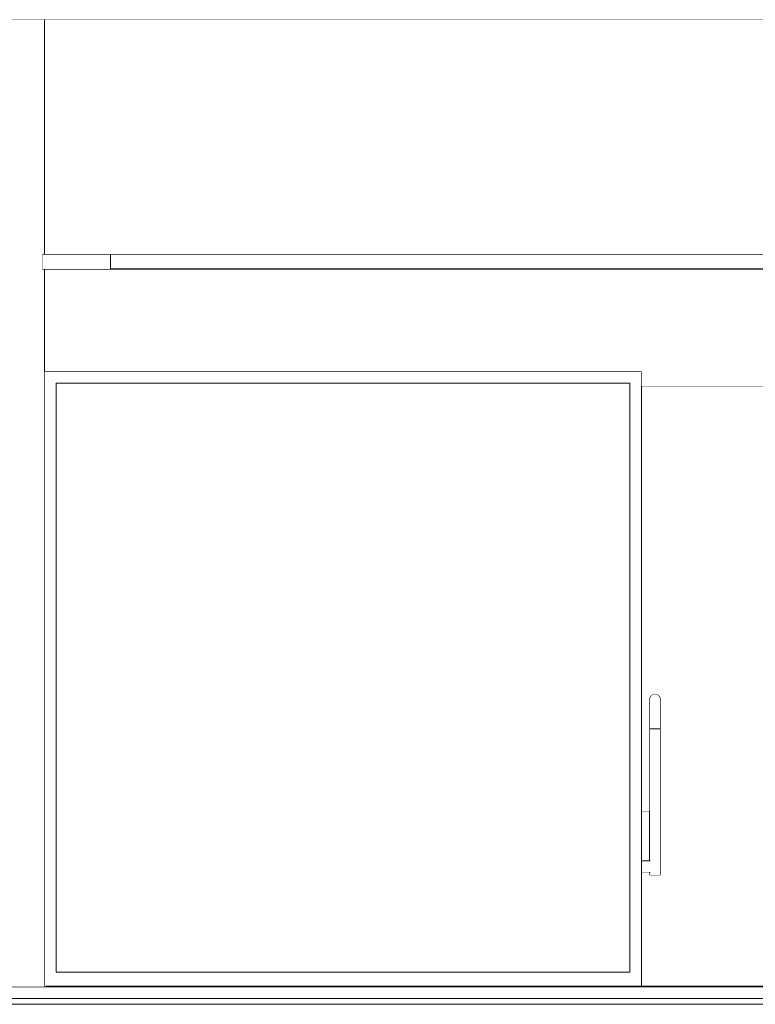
# Model space of a CAD drawing. Header units: millimetres. Extents: x -30280 to 309309, y -17460 to 4378.
# Tile 627 of 656: x 176086 to 178595, y -13520 to -10160. Entities that reach past the tile are written whole.
import ezdxf

# ---------------------------------------------------------------- set-up
doc = ezdxf.new("R2010")
doc.units = ezdxf.units.MM
doc.header["$MEASUREMENT"] = 0
doc.linetypes.add('Wipeout_Contour', pattern=[1000, 0, -1000])
for name, color, linetype in [('10_ESTR_Fotjats', 7, 'Continuous'), ('14_PAV_Paviment existent', 7, 'Continuous'), ('Nuevo_07_CR_Cel Ras pladur', 7, 'Continuous'), ('Nuevo_07_CR_Cel Ras_lames', 7, 'Continuous'), ('Nuevo_08_E_Envans secs', 7, 'Continuous'), ('Nuevo_09_EI_Equipament', 7, 'Continuous'), ('Nuevo_09_EI_Mobiliari general', 7, 'Continuous'), ('Nuevo_Puertas Archicad', 7, 'Continuous'), ('Nuevo_Ventanas Archicad', 7, 'Continuous')]:
    doc.layers.add(name, color=color, linetype=linetype)
for name, color, linetype, lineweight in [('10_ESTR_Fotjats_Pluma_Nº__1', 7, 'Continuous', 5), ('14_PAV_Paviment existent_Pluma_Nº__29', 7, 'Continuous', 20), ('Nuevo_07_CR_Cel Ras pladur_Pluma_Nº__1', 7, 'Continuous', 5), ('Nuevo_07_CR_Cel Ras_lames_Pluma_Nº__1', 7, 'Continuous', 5), ('Nuevo_08_E_Envans secs_Pluma_Nº__47', 7, 'Continuous', 20), ('Nuevo_09_EI_Equipament_Pluma_Nº__1', 7, 'Continuous', 5), ('Nuevo_09_EI_Mobiliari general_Pluma_Nº__1', 7, 'Continuous', 5), ('Nuevo_Puertas Archicad_Pluma_Nº__1', 7, 'Continuous', 5), ('Nuevo_Puertas Archicad_Pluma_Nº__47', 7, 'Continuous', 20), ('Nuevo_Ventanas Archicad_Pluma_Nº__1', 7, 'Continuous', 5)]:
    doc.layers.add(name, color=color, linetype=linetype, lineweight=lineweight)
doc.layers.add('Nuevo_09_EI_Mobiliari general_Pluma_Nº__82', color=7, linetype='Continuous', lineweight=5, true_color=0xaaaaaa)

# ---------------------------------------------------------------- blocks, each defined once
blk = doc.blocks.new('Elem Sección_11_5', base_point=(181934.4, -13460))
at = {"layer": '10_ESTR_Fotjats_Pluma_Nº__1', "color": 7, "linetype": 'Continuous', "lineweight": 5}
for p, q in [((176175.5, -13460), (173577.4, -13460)), ((211190.4, -13500), (173577.4, -13500)), ((211190.4, -13520), (173577.4, -13520))]:
    blk.add_line(p, q, dxfattribs=at)
blk = doc.blocks.new('Elem Sección_52_5', base_point=(181934.4, -13460))
at = {"layer": '10_ESTR_Fotjats_Pluma_Nº__1', "color": 7, "linetype": 'Continuous', "lineweight": 5}
blk.add_line((200695.5, -10160), (173577.4, -10160), dxfattribs=at)
blk = doc.blocks.new('Elem Sección_83_5', base_point=(181934.4, -13460))
at = {"layer": 'Nuevo_Puertas Archicad_Pluma_Nº__1', "color": 7, "linetype": 'Continuous', "lineweight": 5}
for p, q in [((177802.9, -12010), (177802.9, -11410)), ((177802.9, -13366.6), (177802.9, -13300))]:
    blk.add_line(p, q, dxfattribs=at)
blk = doc.blocks.new('Elem Sección_84_5', base_point=(181934.4, -13460))
at = {"layer": 'Nuevo_09_EI_Equipament_Pluma_Nº__1', "color": 7, "linetype": 'Continuous', "lineweight": 5}
for p, q in [((177970.2, -12473.8), (177977.4, -12463.8)), ((177977.4, -12463.8), (177989.2, -12460)), ((177989.2, -12460), (178001, -12463.8)), ((178001, -12463.8), (178008.2, -12473.8)), ((177970.2, -12473.8), (177970.2, -12504.9)), ((178008.2, -12473.8), (178008.2, -12504.9)), ((177970.2, -12504.9), (177970.2, -12580)), ((178008.2, -12504.9), (178008.2, -12580)), ((177970.2, -12580), (177977.4, -12580)), ((177970.2, -12580), (177970.2, -12860)), ((177977.4, -12580), (177989.2, -12580)), ((177989.2, -12580), (178001, -12580)), ((178001, -12580), (178008.2, -12580)), ((178008.2, -12580), (178008.2, -12860)), ((177970.2, -13070), (177970.2, -13080)), ((178008.2, -13070), (178008.2, -13080)), ((177970.2, -13080), (177977.4, -13080)), ((177977.4, -13080), (177989.2, -13080)), ((177989.2, -13080), (178001, -13080)), ((178001, -13080), (178008.2, -13080)), ((176349.2, -13310), (176349.2, -13300)), ((176360.2, -13360.3), (176360.2, -13300)), ((177549.2, -13310), (177549.2, -13300)), ((177560.2, -13360.3), (177560.2, -13300)), ((176360.2, -13310), (176349.2, -13310)), ((176398.2, -13382.8), (176398.2, -13310)), ((177560.2, -13310), (177549.2, -13310)), ((177598.2, -13382.8), (177598.2, -13310)), ((176311.6, -13394.5), (176329.8, -13369.5)), ((176329.8, -13369.5), (176359.2, -13360)), ((176359.2, -13360), (176366.6, -13362.4)), ((177511.6, -13394.5), (177529.8, -13369.5)), ((177529.8, -13369.5), (177559.2, -13360)), ((177559.2, -13360), (177566.6, -13362.4)), ((176311.6, -13410), (176311.6, -13394.5)), ((176391.8, -13374), (176406.8, -13394.5)), ((176406.8, -13394.5), (176406.8, -13410)), ((177511.6, -13410), (177511.6, -13394.5)), ((177591.8, -13374), (177606.8, -13394.5)), ((177606.8, -13394.5), (177606.8, -13410))]:
    blk.add_line(p, q, dxfattribs=at)
blk = doc.blocks.new('Elem Sección_91_5', base_point=(181934.4, -13460))
at = {"layer": 'Nuevo_09_EI_Mobiliari general_Pluma_Nº__82', "color": 253, "linetype": 'Continuous', "lineweight": 5, "true_color": 0xaaaaaa}
for p, q in [((178077, -13136.7), (177971.5, -13099.3)), ((178077, -13179.1), (177971.5, -13141.8)), ((177214.8, -13360.3), (177214.8, -13310)), ((177215.8, -13360), (177208.4, -13362.4)), ((177245.2, -13369.5), (177215.8, -13360)), ((177263.4, -13394.5), (177245.2, -13369.5)), ((177183.2, -13374), (177177, -13382.5)), ((177263.4, -13410), (177263.4, -13394.5))]:
    blk.add_line(p, q, dxfattribs=at)
blk = doc.blocks.new('Elem Sección_98_5', base_point=(181934.4, -13460))
at = {"layer": 'Nuevo_09_EI_Mobiliari general_Pluma_Nº__1', "color": 7, "linetype": 'Continuous', "lineweight": 5}
for p, q in [((176214.2, -12273.8), (176221.5, -12263.8)), ((176221.5, -12263.8), (176233.3, -12260)), ((176233.3, -12260), (176245, -12263.8)), ((176245, -12263.8), (176252.3, -12273.8)), ((176214.2, -12273.8), (176214.2, -12304.9)), ((176252.3, -12273.8), (176252.3, -12304.9)), ((176214.2, -12304.9), (176214.2, -12380)), ((176252.3, -12304.9), (176252.3, -12380)), ((176214.2, -12380), (176221.5, -12380)), ((176214.2, -12380), (176214.2, -13080)), ((176221.5, -12380), (176233.3, -12380)), ((176233.3, -12380), (176245, -12380)), ((176245, -12380), (176252.3, -12380)), ((176252.3, -12380), (176252.3, -13030)), ((176467.9, -12666.4), (176433.8, -12672)), ((176504.9, -12664.4), (176467.9, -12666.4)), ((176543.7, -12666), (176504.9, -12664.4)), ((176583.1, -12671.2), (176543.7, -12666)), ((176378.2, -12693.1), (176358.5, -12708)), ((176403.6, -12681), (176378.2, -12693.1)), ((176433.8, -12672), (176403.6, -12681)), ((176621.9, -12679.8), (176583.1, -12671.2)), ((176658.9, -12691.6), (176621.9, -12679.8)), ((176693, -12706.1), (176658.9, -12691.6)), ((176345, -12725.1), (176338.1, -12744.1)), ((176344.1, -12730), (176338.1, -12744.1)), ((176358.5, -12708), (176345, -12725.1)), ((176723.2, -12723.1), (176693, -12706.1)), ((176748.5, -12741.8), (176723.2, -12723.1)), ((176343.3, -12734.9), (176338.1, -12744.1)), ((176342.4, -12739.8), (176338.1, -12744.1)), ((176338.1, -12764.2), (176338.1, -12744.1)), ((176339, -12759.3), (176338.1, -12744.1)), ((176339.8, -12754.5), (176338.1, -12744.1)), ((176340.7, -12749.6), (176338.1, -12744.1)), ((176341.5, -12744.7), (176338.1, -12744.1)), ((176344.9, -12785), (176338.1, -12764.2)), ((176351.7, -12746.5), (176341.5, -12744.7)), ((176368.3, -12749.4), (176351.7, -12746.5)), ((176390.8, -12753.4), (176368.3, -12749.4)), ((176418.5, -12758.3), (176390.8, -12753.4)), ((176450.7, -12763.9), (176418.5, -12758.3)), ((176486.3, -12770.2), (176450.7, -12763.9)), ((176768.1, -12761.9), (176748.5, -12741.8)), ((176781.6, -12782.6), (176768.1, -12761.9)), ((176358.4, -12805.7), (176344.9, -12785)), ((176524.2, -12776.9), (176486.3, -12770.2)), ((176563.3, -12783.8), (176524.2, -12776.9)), ((176602.3, -12790.7), (176563.3, -12783.8)), ((176640.3, -12797.4), (176602.3, -12790.7)), ((176675.8, -12803.6), (176640.3, -12797.4)), ((176788.4, -12803.3), (176781.6, -12782.6)), ((176378, -12825.7), (176358.4, -12805.7)), ((176403.3, -12844.5), (176378, -12825.7)), ((176708, -12809.3), (176675.8, -12803.6)), ((176735.7, -12814.2), (176708, -12809.3)), ((176758.2, -12818.2), (176735.7, -12814.2)), ((176774.8, -12821.1), (176758.2, -12818.2)), ((176785, -12822.9), (176774.8, -12821.1)), ((176788.4, -12823.5), (176781.5, -12842.4)), ((176788.4, -12823.5), (176782.4, -12837.5)), ((176788.4, -12823.5), (176783.2, -12832.6)), ((176788.4, -12823.5), (176784.1, -12827.8)), ((176788.4, -12823.5), (176785, -12822.9)), ((176788.4, -12823.5), (176785.8, -12818)), ((176788.4, -12823.5), (176786.7, -12813.1)), ((176788.4, -12823.5), (176787.5, -12808.2)), ((176788.4, -12823.5), (176788.4, -12803.3)), ((178167.6, -12860), (176252.3, -12860)), ((176430.9, -12860), (176403.3, -12844.5)), ((176768, -12859.6), (176767.5, -12860)), ((176781.5, -12842.4), (176768, -12859.6)), ((178167.6, -13030), (176249.5, -13030)), ((178167.6, -13070), (176249.5, -13070)), ((176252.3, -13070), (176252.3, -13080)), ((176662.3, -13242.6), (177150.7, -13070)), ((177813.3, -13291.8), (177185.9, -13070)), ((177813.3, -13249.4), (177305.9, -13070)), ((176214.2, -13080), (176221.5, -13080)), ((176221.5, -13080), (176233.3, -13080)), ((176233.3, -13080), (176245, -13080)), ((176245, -13080), (176252.3, -13080)), ((176662.3, -13285.1), (177228.3, -13085)), ((176613.3, -13310), (176613.3, -13230)), ((176613.3, -13230), (176624.2, -13230)), ((176631.5, -13210), (176624.2, -13210)), ((176624.2, -13360.3), (176624.2, -13210)), ((176643.3, -13210), (176631.5, -13210)), ((176655, -13210), (176643.3, -13210)), ((176662.3, -13210), (176655, -13210)), ((176662.3, -13382.8), (176662.3, -13210)), ((177813.3, -13310), (177813.3, -13230)), ((177813.3, -13230), (177824.2, -13230)), ((177831.5, -13210), (177824.2, -13210)), ((177824.2, -13360.3), (177824.2, -13210)), ((177843.3, -13210), (177831.5, -13210)), ((177855, -13210), (177843.3, -13210)), ((177862.3, -13210), (177855, -13210)), ((177862.3, -13382.8), (177862.3, -13210)), ((176624.2, -13310), (176613.3, -13310)), ((177824.2, -13310), (177813.3, -13310)), ((176575.7, -13394.5), (176593.9, -13369.5)), ((176593.9, -13369.5), (176623.3, -13360)), ((176623.3, -13360), (176630.6, -13362.4)), ((177775.7, -13394.5), (177793.9, -13369.5)), ((177793.9, -13369.5), (177823.3, -13360)), ((177823.3, -13360), (177830.6, -13362.4)), ((176575.7, -13410), (176575.7, -13394.5)), ((176655.9, -13374), (176670.8, -13394.5)), ((176670.8, -13394.5), (176670.8, -13410)), ((177775.7, -13410), (177775.7, -13394.5)), ((177855.9, -13374), (177870.8, -13394.5)), ((177870.8, -13394.5), (177870.8, -13410))]:
    blk.add_line(p, q, dxfattribs=at)
at = {"color": 254, "linetype": 'Wipeout_Contour', "lineweight": 0, "ltscale": 714698.429356}
blk.add_wipeout([(178234.2, -12504.9), (178241.5, -12497.8), (178241.5, -12463.8), (178234.2, -12473.8)], dxfattribs=at).dxf.layer = 'Nuevo_09_EI_Mobiliari general'
at = {"color": 254, "linetype": 'Wipeout_Contour', "lineweight": 0, "ltscale": 714797.728558}
blk.add_wipeout([(178207.6, -13030), (178207.6, -13070), (178237, -13070), (178237, -13030)], dxfattribs=at).dxf.layer = 'Nuevo_09_EI_Mobiliari general'
at = {"color": 254, "linetype": 'Wipeout_Contour', "lineweight": 0, "ltscale": 714714.016649}
blk.add_wipeout([(178234.2, -12580), (178241.5, -12580), (178241.5, -12497.8), (178234.2, -12504.9)], dxfattribs=at).dxf.layer = 'Nuevo_09_EI_Mobiliari general'
at = {"color": 254, "linetype": 'Wipeout_Contour', "lineweight": 0, "ltscale": 714734.727899}
blk.add_wipeout([(178241.5, -12497.8), (178253.3, -12495.1), (178253.3, -12460), (178241.5, -12463.8)], dxfattribs=at).dxf.layer = 'Nuevo_09_EI_Mobiliari general'
at = {"color": 254, "linetype": 'Wipeout_Contour', "lineweight": 0, "ltscale": 714751.277691}
blk.add_wipeout([(178241.5, -12580), (178253.3, -12580), (178253.3, -12495.1), (178241.5, -12497.8)], dxfattribs=at).dxf.layer = 'Nuevo_09_EI_Mobiliari general'
at = {"layer": 'Nuevo_09_EI_Mobiliari general_Pluma_Nº__1', "color": 7, "linetype": 'Continuous', "lineweight": 5}
blk.add_line((178234.2, -12473.8), (178234.2, -12504.9), dxfattribs=at)
at = {"color": 254, "linetype": 'Wipeout_Contour', "lineweight": 0, "ltscale": 714781.635878}
blk.add_wipeout([(178253.3, -12495.1), (178265, -12497.8), (178265, -12463.8), (178253.3, -12460)], dxfattribs=at).dxf.layer = 'Nuevo_09_EI_Mobiliari general'
at = {"layer": 'Nuevo_09_EI_Mobiliari general_Pluma_Nº__1', "color": 7, "linetype": 'Continuous', "lineweight": 5}
blk.add_line((178234.2, -12473.8), (178241.5, -12463.8), dxfattribs=at)
at = {"color": 254, "linetype": 'Wipeout_Contour', "lineweight": 0, "ltscale": 714798.184601}
blk.add_wipeout([(178253.3, -12580), (178265, -12580), (178265, -12497.8), (178253.3, -12495.1)], dxfattribs=at).dxf.layer = 'Nuevo_09_EI_Mobiliari general'
at = {"color": 254, "linetype": 'Wipeout_Contour', "lineweight": 0, "ltscale": 714821.235786}
blk.add_wipeout([(178265, -12497.8), (178272.3, -12504.9), (178272.3, -12473.8), (178265, -12463.8)], dxfattribs=at).dxf.layer = 'Nuevo_09_EI_Mobiliari general'
at = {"color": 254, "linetype": 'Wipeout_Contour', "lineweight": 0, "ltscale": 1429649.118463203}
blk.add_wipeout([(178234.2, -13080), (178241.5, -13080), (178241.5, -12580), (178234.2, -12580), (178234.2, -13030), (178237, -13030), (178237, -13070), (178234.2, -13070)], dxfattribs=at).dxf.layer = 'Nuevo_09_EI_Mobiliari general'
at = {"layer": 'Nuevo_09_EI_Mobiliari general_Pluma_Nº__1', "color": 7, "linetype": 'Continuous', "lineweight": 5}
for p, q in [((178241.5, -12463.8), (178253.3, -12460)), ((178253.3, -12460), (178265, -12463.8)), ((178265, -12463.8), (178272.3, -12473.8))]:
    blk.add_line(p, q, dxfattribs=at)
at = {"color": 254, "linetype": 'Wipeout_Contour', "lineweight": 0, "ltscale": 714836.82043}
blk.add_wipeout([(178265, -12580), (178272.3, -12580), (178272.3, -12504.9), (178265, -12497.8)], dxfattribs=at).dxf.layer = 'Nuevo_09_EI_Mobiliari general'
at = {"layer": 'Nuevo_09_EI_Mobiliari general_Pluma_Nº__1', "color": 7, "linetype": 'Continuous', "lineweight": 5}
blk.add_line((178272.3, -12473.8), (178272.3, -12504.9), dxfattribs=at)
at = {"color": 254, "linetype": 'Wipeout_Contour', "lineweight": 0, "ltscale": 714834.786727}
blk.add_wipeout([(178241.5, -12580), (178241.5, -13080), (178253.3, -13080), (178253.3, -12580)], dxfattribs=at).dxf.layer = 'Nuevo_09_EI_Mobiliari general'
at = {"layer": 'Nuevo_09_EI_Mobiliari general_Pluma_Nº__1', "color": 7, "linetype": 'Continuous', "lineweight": 5}
for p, q in [((178234.2, -12504.9), (178234.2, -12580)), ((178234.2, -13070), (178234.2, -13080))]:
    blk.add_line(p, q, dxfattribs=at)
at = {"color": 254, "linetype": 'Wipeout_Contour', "lineweight": 0, "ltscale": 714881.688171}
blk.add_wipeout([(178253.3, -12580), (178253.3, -13080), (178265, -13080), (178265, -12580)], dxfattribs=at).dxf.layer = 'Nuevo_09_EI_Mobiliari general'
at = {"color": 254, "linetype": 'Wipeout_Contour', "lineweight": 0, "ltscale": 714742.855729}
blk.add_wipeout([(178207.6, -12860), (178207.6, -12900), (178234.2, -12900), (178234.2, -12860)], dxfattribs=at).dxf.layer = 'Nuevo_09_EI_Mobiliari general'
at = {"layer": 'Nuevo_09_EI_Mobiliari general_Pluma_Nº__1', "color": 7, "linetype": 'Continuous', "lineweight": 5}
for p, q in [((178234.2, -12580), (178241.5, -12580)), ((178234.2, -12860), (178207.6, -12860)), ((178237, -13070), (178207.6, -13070)), ((178234.2, -13080), (178241.5, -13080))]:
    blk.add_line(p, q, dxfattribs=at)
at = {"color": 254, "linetype": 'Wipeout_Contour', "lineweight": 0, "ltscale": 714919.632244}
blk.add_wipeout([(178265, -12580), (178265, -13080), (178272.3, -13080), (178272.3, -12580)], dxfattribs=at).dxf.layer = 'Nuevo_09_EI_Mobiliari general'
at = {"color": 254, "linetype": 'Wipeout_Contour', "lineweight": 0, "ltscale": 714767.486587}
blk.add_wipeout([(178207.6, -12900), (178207.6, -13030), (178234.2, -13030), (178234.2, -12900)], dxfattribs=at).dxf.layer = 'Nuevo_09_EI_Mobiliari general'
at = {"layer": 'Nuevo_09_EI_Mobiliari general_Pluma_Nº__1', "color": 7, "linetype": 'Continuous', "lineweight": 5}
for p, q in [((178272.3, -12504.9), (178272.3, -12580)), ((178234.2, -12580), (178234.2, -13030)), ((178241.5, -12580), (178253.3, -12580)), ((178253.3, -12580), (178265, -12580)), ((178265, -12580), (178272.3, -12580)), ((178272.3, -12580), (178272.3, -13080)), ((178237, -13030), (178207.6, -13030)), ((178241.5, -13080), (178253.3, -13080)), ((178253.3, -13080), (178265, -13080)), ((178265, -13080), (178272.3, -13080))]:
    blk.add_line(p, q, dxfattribs=at)
blk = doc.blocks.new('Elem Sección_99_5', base_point=(181934.4, -13460))
at = {"layer": 'Nuevo_09_EI_Equipament_Pluma_Nº__1', "color": 7, "linetype": 'Continuous', "lineweight": 5}
for p, q in [((176869.4, -13310), (176869.4, -13300)), ((176909.3, -13310), (176909.3, -13300)), ((177208.6, -13310), (177208.6, -13300)), ((176874.2, -13310), (176869.4, -13310)), ((176887.9, -13310), (176874.2, -13310)), ((176902.5, -13310), (176887.9, -13310)), ((176909.3, -13310), (176902.5, -13310)), ((177201.7, -13310), (177200.2, -13310)), ((177208.6, -13310), (177201.7, -13310))]:
    blk.add_line(p, q, dxfattribs=at)
blk = doc.blocks.new('Elem Sección_100_5', base_point=(181934.4, -13460))
at = {"layer": 'Nuevo_09_EI_Equipament_Pluma_Nº__1', "color": 7, "linetype": 'Continuous', "lineweight": 5}
for p, q in [((176477.7, -13310), (176477.7, -13300)), ((176517, -13310), (176517, -13300)), ((176812.4, -13310), (176812.4, -13300)), ((176485.9, -13310), (176477.7, -13310)), ((176500.9, -13310), (176485.9, -13310)), ((176513.8, -13310), (176500.9, -13310)), ((176517, -13310), (176513.8, -13310)), ((176809.1, -13310), (176807.9, -13310)), ((176812.4, -13310), (176809.1, -13310))]:
    blk.add_line(p, q, dxfattribs=at)
blk = doc.blocks.new('Elem Sección_101_5', base_point=(181934.4, -13460))
at = {"layer": 'Nuevo_09_EI_Equipament_Pluma_Nº__1', "color": 7, "linetype": 'Continuous', "lineweight": 5}
for p, q in [((176210.5, -12010), (176338.7, -12010)), ((176338.7, -12030), (176210.5, -12030)), ((176210.5, -13280), (176338.7, -13280)), ((176338.7, -13300), (176210.5, -13300)), ((176415.2, -13310), (176415.2, -13300)), ((176415.2, -13310), (176409.5, -13310))]:
    blk.add_line(p, q, dxfattribs=at)
blk = doc.blocks.new('Elem Sección_114_5', base_point=(181934.4, -13460))
at = {"layer": 'Nuevo_09_EI_Mobiliari general_Pluma_Nº__1', "color": 7, "linetype": 'Continuous', "lineweight": 5}
for p, q in [((177977.4, -12063.8), (177989.2, -12060)), ((177989.2, -12060), (178001, -12063.8)), ((177970.2, -12073.8), (177977.4, -12063.8)), ((177970.2, -12073.8), (177970.2, -12104.9)), ((178001, -12063.8), (178008.2, -12073.8)), ((178008.2, -12073.8), (178008.2, -12104.9)), ((177970.2, -12104.9), (177970.2, -12180)), ((178008.2, -12104.9), (178008.2, -12180)), ((177970.2, -12180), (177977.4, -12180)), ((177970.2, -12180), (177970.2, -12473.8)), ((177977.4, -12180), (177989.2, -12180)), ((177989.2, -12180), (178001, -12180)), ((178001, -12180), (178008.2, -12180)), ((178008.2, -12180), (178008.2, -12473.8)), ((177970.2, -12460), (177930.6, -12460)), ((177970.2, -12630), (177930.6, -12630)), ((177970.2, -12670), (177930.6, -12670))]:
    blk.add_line(p, q, dxfattribs=at)
blk = doc.blocks.new('Elem Sección_115_5', base_point=(181934.4, -13460))
at = {"layer": 'Nuevo_09_EI_Equipament_Pluma_Nº__1', "color": 7, "linetype": 'Continuous', "lineweight": 5}
for p, q in [((177269.6, -13310), (177269.6, -13300)), ((177309.5, -13310), (177309.5, -13300)), ((177609.3, -13310), (177609.3, -13300)), ((177276, -13310), (177269.6, -13310)), ((177290.4, -13310), (177276, -13310)), ((177304.3, -13310), (177290.4, -13310)), ((177309.5, -13310), (177304.3, -13310)), ((177604, -13310), (177600.4, -13310)), ((177609.3, -13310), (177604, -13310))]:
    blk.add_line(p, q, dxfattribs=at)
blk = doc.blocks.new('Elem Sección_116_5', base_point=(181934.4, -13460))
at = {"layer": 'Nuevo_09_EI_Mobiliari general_Pluma_Nº__1', "color": 7, "linetype": 'Continuous', "lineweight": 5}
for p, q in [((177132.1, -12010), (177528.7, -12010)), ((177528.7, -12010), (177528.7, -12860)), ((177530.1, -12010), (177528.7, -12010)), ((177508.8, -12030), (177149.6, -12030)), ((177149.6, -12030), (177149.6, -12860)), ((177508.8, -12860), (177508.8, -12030)), ((177149.6, -13070), (177149.6, -13070.3)), ((177508.8, -13141.7), (177508.8, -13070)), ((177528.7, -13070), (177528.7, -13148.8)), ((177149.6, -13112.8), (177149.6, -13280)), ((177508.8, -13280), (177508.8, -13184.1)), ((177528.7, -13191.2), (177528.7, -13300)), ((177163.7, -13300), (177132.1, -13300)), ((177149.6, -13280), (177508.8, -13280)), ((177160.3, -13310), (177160.3, -13300)), ((177165.1, -13300), (177163.7, -13300)), ((177178.9, -13300), (177165.1, -13300)), ((177193.4, -13300), (177178.9, -13300)), ((177195.4, -13300), (177193.4, -13300)), ((177463, -13300), (177195.4, -13300)), ((177200.2, -13310), (177200.2, -13300)), ((177459.6, -13310), (177459.6, -13300)), ((177464.4, -13300), (177463, -13300)), ((177478.1, -13300), (177464.4, -13300)), ((177492.7, -13300), (177478.1, -13300)), ((177494.6, -13300), (177492.7, -13300)), ((177528.7, -13300), (177494.6, -13300)), ((177499.5, -13310), (177499.5, -13300)), ((177530.1, -13300), (177528.7, -13300)), ((177165.1, -13310), (177160.3, -13310)), ((177178.9, -13310), (177165.1, -13310)), ((177193.4, -13310), (177178.9, -13310)), ((177200.2, -13310), (177193.4, -13310)), ((177464.4, -13310), (177459.6, -13310)), ((177478.1, -13310), (177464.4, -13310)), ((177492.7, -13310), (177478.1, -13310)), ((177499.5, -13310), (177492.7, -13310))]:
    blk.add_line(p, q, dxfattribs=at)
blk = doc.blocks.new('Elem Sección_117_5', base_point=(181934.4, -13460))
at = {"layer": 'Nuevo_09_EI_Mobiliari general_Pluma_Nº__1', "color": 7, "linetype": 'Continuous', "lineweight": 5}
for p, q in [((176737.3, -12010), (176740.8, -12010)), ((176740.8, -12736.1), (176740.8, -12010)), ((176740.8, -12010), (177132.1, -12010)), ((177114.9, -12030), (176760.5, -12030)), ((176760.5, -12030), (176760.5, -12754.1)), ((177114.9, -12860), (177114.9, -12030)), ((176740.8, -13214.9), (176740.8, -13070)), ((176760.5, -13070), (176760.5, -13207.9)), ((177114.9, -13082.6), (177114.9, -13070)), ((177114.9, -13280), (177114.9, -13125.1)), ((176740.8, -13300), (176740.8, -13257.3)), ((176760.5, -13250.4), (176760.5, -13280)), ((176737.3, -13300), (176740.8, -13300)), ((176774.4, -13300), (176740.8, -13300)), ((176760.5, -13280), (177114.9, -13280)), ((176768.6, -13310), (176768.6, -13300)), ((176776.8, -13300), (176774.4, -13300)), ((176791.8, -13300), (176776.8, -13300)), ((176804.7, -13300), (176791.8, -13300)), ((176805.6, -13300), (176804.7, -13300)), ((177069.7, -13300), (176805.6, -13300)), ((176807.9, -13310), (176807.9, -13300)), ((177063.9, -13310), (177063.9, -13300)), ((177072.1, -13300), (177069.7, -13300)), ((177087.1, -13300), (177072.1, -13300)), ((177100, -13300), (177087.1, -13300)), ((177100.9, -13300), (177100, -13300)), ((177132.1, -13300), (177100.9, -13300)), ((177103.3, -13310), (177103.3, -13300)), ((176776.8, -13310), (176768.6, -13310)), ((176791.8, -13310), (176776.8, -13310)), ((176804.7, -13310), (176791.8, -13310)), ((176807.9, -13310), (176804.7, -13310)), ((177072.1, -13310), (177063.9, -13310)), ((177087.1, -13310), (177072.1, -13310)), ((177100, -13310), (177087.1, -13310)), ((177103.3, -13310), (177100, -13310))]:
    blk.add_line(p, q, dxfattribs=at)
blk = doc.blocks.new('Elem Sección_118_5', base_point=(181934.4, -13460))
at = {"layer": 'Nuevo_09_EI_Mobiliari general_Pluma_Nº__1', "color": 7, "linetype": 'Continuous', "lineweight": 5}
for p, q in [((176338.7, -12742.4), (176338.7, -12010)), ((176338.7, -12010), (176734.3, -12010)), ((176734.3, -12010), (176734.3, -12731.3)), ((176737.3, -12010), (176734.3, -12010)), ((176737.3, -12010), (176737.3, -12733.5)), ((176714.5, -12030), (176358.5, -12030)), ((176358.5, -12030), (176358.5, -12708)), ((176714.5, -12718.2), (176714.5, -12030)), ((176338.7, -12860), (176338.7, -12766.2)), ((176358.5, -12805.8), (176358.5, -12860)), ((176338.7, -13300), (176338.7, -13070)), ((176358.5, -13070), (176358.5, -13280)), ((176714.5, -13224.2), (176714.5, -13070)), ((176734.3, -13070), (176734.3, -13217.2)), ((176737.3, -13070), (176737.3, -13216.1)), ((176714.5, -13280), (176714.5, -13266.6)), ((176734.3, -13259.6), (176734.3, -13300)), ((176737.3, -13258.6), (176737.3, -13300)), ((176372.5, -13300), (176338.7, -13300)), ((176358.5, -13280), (176613.3, -13280)), ((176369.9, -13310), (176369.9, -13300)), ((176373.6, -13300), (176372.5, -13300)), ((176386.7, -13300), (176373.6, -13300)), ((176401.6, -13300), (176386.7, -13300)), ((176403.9, -13300), (176401.6, -13300)), ((176613.3, -13300), (176403.9, -13300)), ((176409.5, -13310), (176409.5, -13300)), ((176669.2, -13300), (176662.3, -13300)), ((176666.6, -13310), (176666.6, -13300)), ((176670.3, -13300), (176669.2, -13300)), ((176683.4, -13300), (176670.3, -13300)), ((176676.7, -13280), (176714.5, -13280)), ((176698.2, -13300), (176683.4, -13300)), ((176700.5, -13300), (176698.2, -13300)), ((176734.3, -13300), (176700.5, -13300)), ((176706.1, -13310), (176706.1, -13300)), ((176737.3, -13300), (176734.3, -13300)), ((176373.6, -13310), (176369.9, -13310)), ((176386.7, -13310), (176373.6, -13310)), ((176401.6, -13310), (176386.7, -13310)), ((176409.5, -13310), (176401.6, -13310)), ((176670.3, -13310), (176666.6, -13310)), ((176683.4, -13310), (176670.3, -13310)), ((176698.2, -13310), (176683.4, -13310)), ((176706.1, -13310), (176698.2, -13310))]:
    blk.add_line(p, q, dxfattribs=at)
blk = doc.blocks.new('Elem Sección_119_5', base_point=(181934.4, -13460))
at = {"layer": 'Nuevo_09_EI_Mobiliari general_Pluma_Nº__1', "color": 7, "linetype": 'Continuous', "lineweight": 5}
for p, q in [((177530.1, -12860), (177530.1, -12010)), ((177530.1, -12010), (177530.9, -12010)), ((177530.9, -12860), (177530.9, -12010)), ((177530.9, -12010), (177930.6, -12010)), ((177930.6, -12010), (177930.6, -12860)), ((177910.6, -12030), (177550.9, -12030)), ((177550.9, -12030), (177550.9, -12860)), ((177910.6, -12860), (177910.6, -12030)), ((177530.1, -13149.3), (177530.1, -13070)), ((177530.9, -13149.5), (177530.9, -13070)), ((177550.9, -13070), (177550.9, -13156.6)), ((177910.6, -13280), (177910.6, -13070)), ((177930.6, -13070), (177930.6, -13300)), ((177530.1, -13300), (177530.1, -13191.7)), ((177530.9, -13300), (177530.9, -13192)), ((177550.9, -13199), (177550.9, -13280)), ((177530.1, -13300), (177530.9, -13300)), ((177565, -13300), (177530.9, -13300)), ((177550.9, -13280), (177779.8, -13280)), ((177560.5, -13310), (177560.5, -13300)), ((177566.9, -13300), (177565, -13300)), ((177581.3, -13300), (177566.9, -13300)), ((177595.2, -13300), (177581.3, -13300)), ((177596.7, -13300), (177595.2, -13300)), ((177813.3, -13300), (177596.7, -13300)), ((177600.4, -13310), (177600.4, -13300)), ((177862.3, -13280), (177910.6, -13280)), ((177864.8, -13300), (177862.3, -13300)), ((177866.7, -13300), (177864.8, -13300)), ((177881, -13300), (177866.7, -13300)), ((177894.9, -13300), (177881, -13300)), ((177896.5, -13300), (177894.9, -13300)), ((177930.6, -13300), (177896.5, -13300)), ((177900.2, -13310), (177900.2, -13300)), ((177566.9, -13310), (177560.5, -13310)), ((177581.3, -13310), (177566.9, -13310)), ((177595.2, -13310), (177581.3, -13310)), ((177600.4, -13310), (177595.2, -13310)), ((177866.7, -13310), (177862.3, -13310)), ((177881, -13310), (177866.7, -13310)), ((177894.9, -13310), (177881, -13310)), ((177900.2, -13310), (177894.9, -13310))]:
    blk.add_line(p, q, dxfattribs=at)
blk = doc.blocks.new('Elem Sección_120_5', base_point=(181934.4, -13460))
at = {"layer": 'Nuevo_09_EI_Equipament_Pluma_Nº__1', "color": 7, "linetype": 'Continuous', "lineweight": 5}
for p, q in [((176930.4, -13310), (176930.4, -13300)), ((177229.7, -13310), (177229.7, -13300)), ((176923.6, -13310), (176909.3, -13310)), ((176930.4, -13310), (176923.6, -13310)), ((177222.9, -13310), (177208.6, -13310)), ((177229.7, -13310), (177222.9, -13310))]:
    blk.add_line(p, q, dxfattribs=at)
blk = doc.blocks.new('Elem Sección_121_5', base_point=(181934.4, -13460))
at = {"layer": 'Nuevo_09_EI_Equipament_Pluma_Nº__1', "color": 7, "linetype": 'Continuous', "lineweight": 5}
for p, q in [((176538.2, -13310), (176538.2, -13300)), ((176833.5, -13310), (176833.5, -13300)), ((176522, -13310), (176517, -13310)), ((176534.9, -13310), (176522, -13310)), ((176538.2, -13310), (176534.9, -13310)), ((176817.3, -13310), (176812.4, -13310)), ((176830.2, -13310), (176817.3, -13310)), ((176833.5, -13310), (176830.2, -13310))]:
    blk.add_line(p, q, dxfattribs=at)
blk = doc.blocks.new('Elem Sección_122_5', base_point=(181934.4, -13460))
at = {"layer": 'Nuevo_09_EI_Equipament_Pluma_Nº__1', "color": 7, "linetype": 'Continuous', "lineweight": 5}
for p, q in [((176436.3, -13310), (176436.3, -13300)), ((176428.4, -13310), (176415.2, -13310)), ((176436.3, -13310), (176428.4, -13310))]:
    blk.add_line(p, q, dxfattribs=at)
blk = doc.blocks.new('Elem Sección_123_5', base_point=(181934.4, -13460))
at = {"layer": 'Nuevo_09_EI_Equipament_Pluma_Nº__1', "color": 7, "linetype": 'Continuous', "lineweight": 5}
for p, q in [((177330.7, -13310), (177330.7, -13300)), ((177630.4, -13310), (177630.4, -13300)), ((177311.5, -13310), (177309.5, -13310)), ((177325.4, -13310), (177311.5, -13310)), ((177330.7, -13310), (177325.4, -13310)), ((177611.2, -13310), (177609.3, -13310)), ((177625.1, -13310), (177611.2, -13310)), ((177630.4, -13310), (177625.1, -13310))]:
    blk.add_line(p, q, dxfattribs=at)
blk = doc.blocks.new('Elem Sección_124_5', base_point=(181934.4, -13460))
at = {"layer": 'Nuevo_09_EI_Equipament_Pluma_Nº__1', "color": 7, "linetype": 'Continuous', "lineweight": 5}
for p, q in [((176848.5, -13310), (176848.5, -13300)), ((177107.8, -13310), (177107.8, -13300)), ((177147.8, -13310), (177147.8, -13300)), ((176841.6, -13310), (176833.5, -13310)), ((176848.5, -13310), (176841.6, -13310)), ((177112.7, -13310), (177107.8, -13310)), ((177126.4, -13310), (177112.7, -13310)), ((177140.9, -13310), (177126.4, -13310)), ((177147.8, -13310), (177140.9, -13310))]:
    blk.add_line(p, q, dxfattribs=at)
blk = doc.blocks.new('Elem Sección_125_5', base_point=(181934.4, -13460))
at = {"layer": 'Nuevo_09_EI_Equipament_Pluma_Nº__1', "color": 7, "linetype": 'Continuous', "lineweight": 5}
for p, q in [((176456.2, -13310), (176456.2, -13300)), ((176712.2, -13310), (176712.2, -13300)), ((176751.5, -13310), (176751.5, -13300)), ((176440.1, -13310), (176436.3, -13310)), ((176452.9, -13310), (176440.1, -13310)), ((176456.2, -13310), (176452.9, -13310)), ((176720.4, -13310), (176712.2, -13310)), ((176735.4, -13310), (176720.4, -13310)), ((176748.3, -13310), (176735.4, -13310)), ((176751.5, -13310), (176748.3, -13310))]:
    blk.add_line(p, q, dxfattribs=at)
blk = doc.blocks.new('Elem Sección_126_5', base_point=(181934.4, -13460))
at = {"layer": 'Nuevo_09_EI_Equipament_Pluma_Nº__1', "color": 7, "linetype": 'Continuous', "lineweight": 5}
for p, q in [((176314.8, -13310), (176314.8, -13300)), ((176318.5, -13310), (176314.8, -13310)), ((176331.7, -13310), (176318.5, -13310)), ((176346.5, -13310), (176331.7, -13310)), ((176349.2, -13310), (176346.5, -13310))]:
    blk.add_line(p, q, dxfattribs=at)
blk = doc.blocks.new('Elem Sección_127_5', base_point=(181934.4, -13460))
at = {"layer": 'Nuevo_09_EI_Equipament_Pluma_Nº__1', "color": 7, "linetype": 'Continuous', "lineweight": 5}
for p, q in [((177248.7, -13310), (177248.7, -13300)), ((177508.5, -13310), (177508.5, -13300)), ((177548.5, -13310), (177548.5, -13300)), ((177243.5, -13310), (177229.7, -13310)), ((177248.7, -13310), (177243.5, -13310)), ((177514.9, -13310), (177508.5, -13310)), ((177529.3, -13310), (177514.9, -13310)), ((177543.2, -13310), (177529.3, -13310)), ((177548.5, -13310), (177543.2, -13310))]:
    blk.add_line(p, q, dxfattribs=at)
blk = doc.blocks.new('Elem Sección_128_5', base_point=(181934.4, -13460))
at = {"layer": 'Nuevo_09_EI_Mobiliari general_Pluma_Nº__1', "color": 7, "linetype": 'Continuous', "lineweight": 5}
for p, q in [((177500.5, -13310), (177500.5, -13300)), ((177505.3, -13310), (177500.5, -13310)), ((177508.5, -13310), (177505.3, -13310))]:
    blk.add_line(p, q, dxfattribs=at)
blk = doc.blocks.new('Elem Sección_129_5', base_point=(181934.4, -13460))
at = {"layer": 'Nuevo_09_EI_Mobiliari general_Pluma_Nº__1', "color": 7, "linetype": 'Continuous', "lineweight": 5}
for p, q in [((176848.8, -13310), (176848.8, -13300)), ((177104.8, -13310), (177104.8, -13300)), ((176848.8, -13310), (176848.5, -13310)), ((177107.8, -13310), (177104.8, -13310))]:
    blk.add_line(p, q, dxfattribs=at)
blk = doc.blocks.new('Elem Sección_130_5', base_point=(181934.4, -13460))
at = {"layer": 'Nuevo_09_EI_Mobiliari general_Pluma_Nº__1', "color": 7, "linetype": 'Continuous', "lineweight": 5}
for p, q in [((176707.5, -13310), (176707.5, -13300)), ((176711.2, -13310), (176707.5, -13310)), ((176712.2, -13310), (176711.2, -13310))]:
    blk.add_line(p, q, dxfattribs=at)
blk = doc.blocks.new('Elem Sección_131_5', base_point=(181934.4, -13460))
at = {"layer": 'Nuevo_09_EI_Mobiliari general_Pluma_Nº__1', "color": 7, "linetype": 'Continuous', "lineweight": 5}
for p, q in [((177930.6, -12010), (177971.5, -12010)), ((177971.5, -12010), (177971.5, -12072)), ((177951.5, -12030), (177930.6, -12030)), ((177951.5, -12460), (177951.5, -12030)), ((177951.5, -12860), (177951.5, -12670)), ((177951.5, -13280), (177951.5, -13070)), ((177971.5, -13080), (177971.5, -13300)), ((177641.4, -13310), (177641.4, -13300)), ((177901.1, -13310), (177901.1, -13300)), ((177930.6, -13280), (177951.5, -13280)), ((177935.8, -13300), (177930.6, -13300)), ((177937.4, -13300), (177935.8, -13300)), ((177971.5, -13300), (177937.4, -13300)), ((177941.1, -13310), (177941.1, -13300)), ((177636.1, -13310), (177630.4, -13310)), ((177641.4, -13310), (177636.1, -13310)), ((177907.6, -13310), (177901.1, -13310)), ((177921.9, -13310), (177907.6, -13310)), ((177935.8, -13310), (177921.9, -13310)), ((177941.1, -13310), (177935.8, -13310))]:
    blk.add_line(p, q, dxfattribs=at)
blk = doc.blocks.new('Elem Sección_133_5', base_point=(181934.4, -13460))
at = {"color": 254, "linetype": 'Wipeout_Contour', "lineweight": 0, "ltscale": 3039646.605587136}
blk.add_wipeout([(178207.6, -11410), (178207.6, -12860), (178234.2, -12860), (178234.2, -12473.8), (178241.5, -12463.8), (178253.3, -12460), (178265, -12463.8), (178272.3, -12473.8), (178272.3, -12580), (178272.3, -13080), (178271.5, -13080), (178234.2, -13080), (178234.2, -13070), (178207.6, -13070), (178207.6, -13458), (179171.5, -13458), (179171.5, -11410)], dxfattribs=at).dxf.layer = 'Nuevo_08_E_Envans secs'
blk = doc.blocks.new('Elem Sección_136_5', base_point=(181934.4, -13460))
at = {"layer": 'Nuevo_Ventanas Archicad_Pluma_Nº__1', "color": 7, "linetype": 'Continuous', "lineweight": 5}
for p, q in [((177127, -11410), (177127, -11400)), ((177127, -12010), (177127, -11410)), ((177177, -11410), (177177, -12010)), ((178077, -11410), (177177, -11410)), ((178077, -12860), (178077, -11410)), ((178127, -11400), (178127, -11410)), ((178127, -11410), (178127, -12860)), ((178077, -13410), (178077, -13070)), ((178127, -13070), (178127, -13410)), ((177127, -13410), (177127, -13310)), ((177177, -13310), (177177, -13410))]:
    blk.add_line(p, q, dxfattribs=at)
blk = doc.blocks.new('Elem Sección_143_5', base_point=(181934.4, -13460))
at = {"layer": 'Nuevo_07_CR_Cel Ras pladur_Pluma_Nº__1', "color": 7, "linetype": 'Continuous', "lineweight": 5}
for p, q in [((176163.5, -10960), (176163.5, -11013)), ((176396.1, -10960), (176163.5, -10960)), ((200695.5, -11013), (176163.5, -11013))]:
    blk.add_line(p, q, dxfattribs=at)
at = {"layer": 'Nuevo_07_CR_Cel Ras pladur_Pluma_Nº__1', "color": 7, "linetype": 'Continuous', "lineweight": 5, "flags": 128}
blk.add_lwpolyline([(178796.1, -10960), (178496.1, -10960), (178196.1, -10960), (177896.1, -10960), (177596.1, -10960), (177296.1, -10960), (176996.1, -10960), (176696.1, -10960), (176396.1, -10960)], dxfattribs=at)
blk = doc.blocks.new('Elem Sección_144_5', base_point=(181934.4, -13460))
at = {"layer": 'Nuevo_Puertas Archicad_Pluma_Nº__47', "color": 7, "linetype": 'Continuous', "lineweight": 20}
blk.add_line((178207.6, -11410), (179707.6, -11410), dxfattribs=at)
blk = doc.blocks.new('Elem Sección_146_5', base_point=(181934.4, -13460))
at = {"color": 254, "linetype": 'Wipeout_Contour', "lineweight": 0, "ltscale": 706518.042288}
blk.add_wipeout([(176170.5, -13410), (176210.5, -13410), (176210.5, -11400), (176170.5, -11400)], dxfattribs=at).dxf.layer = 'Nuevo_Ventanas Archicad'
at = {"color": 254, "linetype": 'Wipeout_Contour', "lineweight": 0, "ltscale": 714486.657889}
blk.add_wipeout([(178207.6, -11400), (178167.6, -11400), (178167.6, -13410), (178207.6, -13410)], dxfattribs=at).dxf.layer = 'Nuevo_Ventanas Archicad'
at = {"color": 254, "linetype": 'Wipeout_Contour', "lineweight": 0, "ltscale": 1065327.327151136}
blk.add_wipeout([(176170.5, -11360), (176170.5, -11400), (176210.5, -11400), (178167.6, -11400), (178207.6, -11400), (178207.6, -11360)], dxfattribs=at).dxf.layer = 'Nuevo_Ventanas Archicad'
at = {"color": 254, "linetype": 'Wipeout_Contour', "lineweight": 0, "ltscale": 1419560.782996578}
blk.add_wipeout([(176210.5, -13410), (176170.5, -13410), (176170.5, -13460), (176175.5, -13460), (176175.5, -13458), (178207.6, -13458), (178207.6, -13410), (178167.6, -13410)], dxfattribs=at).dxf.layer = 'Nuevo_Ventanas Archicad'
at = {"layer": 'Nuevo_Ventanas Archicad_Pluma_Nº__1', "color": 7, "linetype": 'Continuous', "lineweight": 5}
for p, q in [((176170.5, -11360), (178207.6, -11360)), ((176170.5, -11400), (176170.5, -11360)), ((178207.6, -11360), (178207.6, -11400)), ((176170.5, -13410), (176170.5, -11400)), ((178207.6, -11400), (178207.6, -11410)), ((178207.6, -11410), (178207.6, -13410)), ((176170.5, -13460), (176170.5, -13410)), ((178207.6, -13410), (178207.6, -13458))]:
    blk.add_line(p, q, dxfattribs=at)
at = {"color": 254, "linetype": 'Wipeout_Contour', "lineweight": 0, "ltscale": 710502.348633}
blk.add_wipeout([(178167.6, -13410), (178167.6, -11400), (176210.5, -11400), (176210.5, -13410)], dxfattribs=at).dxf.layer = 'Nuevo_Ventanas Archicad'
at = {"layer": 'Nuevo_Ventanas Archicad_Pluma_Nº__1', "color": 7, "linetype": 'Continuous', "lineweight": 5}
for p, q in [((176210.5, -11400), (176210.5, -13410)), ((178167.6, -11400), (176210.5, -11400)), ((178167.6, -13410), (178167.6, -11400)), ((176210.5, -13410), (178167.6, -13410))]:
    blk.add_line(p, q, dxfattribs=at)
blk = doc.blocks.new('Elem Sección_147_5', base_point=(181934.4, -13460))
at = {"color": 254, "linetype": 'Wipeout_Contour', "lineweight": 0, "ltscale": 715050.437066}
blk.add_wipeout([(180729.4, -10160), (176170.5, -10160), (176170.5, -10960), (180729.4, -10960)], dxfattribs=at).dxf.layer = 'Nuevo_08_E_Envans secs'
at = {"color": 254, "linetype": 'Wipeout_Contour', "lineweight": 0, "ltscale": 1432478.5130088}
blk.add_wipeout([(178207.6, -11410), (179707.6, -11410), (179707.6, -11360), (180729.4, -11360), (180729.4, -11013), (176170.5, -11013), (176170.5, -11360), (178207.6, -11360)], dxfattribs=at).dxf.layer = 'Nuevo_08_E_Envans secs'
blk = doc.blocks.new('Elem Sección_148_5', base_point=(181934.4, -13460))
at = {"color": 254, "linetype": 'Wipeout_Contour', "lineweight": 0, "ltscale": 2111913.655376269}
blk.add_wipeout([(175647.1, -11360), (175647.1, -13460), (176170.5, -13460), (176170.5, -11013), (176163.5, -11013), (176163.5, -10960), (176170.5, -10960), (176170.5, -10160), (174680.5, -10160), (174680.5, -13460), (174747.1, -13460), (174747.1, -11360)], dxfattribs=at).dxf.layer = 'Nuevo_08_E_Envans secs'
at = {"layer": 'Nuevo_08_E_Envans secs_Pluma_Nº__47', "color": 7, "linetype": 'Continuous', "lineweight": 20}
for p, q in [((174680.5, -10160), (174680.5, -13460)), ((176170.5, -10960), (176170.5, -10160)), ((176170.5, -11360), (176170.5, -11013))]:
    blk.add_line(p, q, dxfattribs=at)
blk = doc.blocks.new('Elem Sección_331_5', base_point=(181934.4, -13460))
at = {"layer": 'Nuevo_07_CR_Cel Ras_lames_Pluma_Nº__1', "color": 7, "linetype": 'Continuous', "lineweight": 5}
blk.add_line((178796.1, -11010), (178496.1, -11010), dxfattribs=at)
blk = doc.blocks.new('Elem Sección_332_5', base_point=(181934.4, -13460))
at = {"layer": 'Nuevo_07_CR_Cel Ras_lames_Pluma_Nº__1', "color": 7, "linetype": 'Continuous', "lineweight": 5}
blk.add_line((178496.1, -11010), (178196.1, -11010), dxfattribs=at)
blk = doc.blocks.new('Elem Sección_333_5', base_point=(181934.4, -13460))
at = {"layer": 'Nuevo_07_CR_Cel Ras_lames_Pluma_Nº__1', "color": 7, "linetype": 'Continuous', "lineweight": 5}
blk.add_line((178196.1, -11010), (177896.1, -11010), dxfattribs=at)
blk = doc.blocks.new('Elem Sección_334_5', base_point=(181934.4, -13460))
at = {"layer": 'Nuevo_07_CR_Cel Ras_lames_Pluma_Nº__1', "color": 7, "linetype": 'Continuous', "lineweight": 5}
blk.add_line((177896.1, -11010), (177596.1, -11010), dxfattribs=at)
blk = doc.blocks.new('Elem Sección_335_5', base_point=(181934.4, -13460))
at = {"layer": 'Nuevo_07_CR_Cel Ras_lames_Pluma_Nº__1', "color": 7, "linetype": 'Continuous', "lineweight": 5}
blk.add_line((177596.1, -11010), (177296.1, -11010), dxfattribs=at)
blk = doc.blocks.new('Elem Sección_336_5', base_point=(181934.4, -13460))
at = {"layer": 'Nuevo_07_CR_Cel Ras_lames_Pluma_Nº__1', "color": 7, "linetype": 'Continuous', "lineweight": 5}
blk.add_line((177296.1, -11010), (176996.1, -11010), dxfattribs=at)
blk = doc.blocks.new('Elem Sección_337_5', base_point=(181934.4, -13460))
at = {"layer": 'Nuevo_07_CR_Cel Ras_lames_Pluma_Nº__1', "color": 7, "linetype": 'Continuous', "lineweight": 5}
blk.add_line((176996.1, -11010), (176696.1, -11010), dxfattribs=at)
blk = doc.blocks.new('Elem Sección_338_5', base_point=(181934.4, -13460))
at = {"layer": 'Nuevo_07_CR_Cel Ras_lames_Pluma_Nº__1', "color": 7, "linetype": 'Continuous', "lineweight": 5}
for p in [(176396.1, -10960), (176696.1, -11010)]:
    blk.add_line(p, (176396.1, -11010), dxfattribs=at)
blk = doc.blocks.new('Elem Sección_474_5', base_point=(181934.4, -13460))
at = {"layer": '14_PAV_Paviment existent_Pluma_Nº__29', "color": 7, "linetype": 'Continuous', "lineweight": 20}
for p, q in [((176175.5, -13458), (176175.5, -13460)), ((200695.5, -13458), (176175.5, -13458)), ((200695.5, -13460), (176175.5, -13460))]:
    blk.add_line(p, q, dxfattribs=at)

msp = doc.modelspace()

# ---------------------------------------------------------------- block references
at = {"layer": '10_ESTR_Fotjats', "lineweight": 0}
for name in ['Elem Sección_52_5', 'Elem Sección_11_5']:
    msp.add_blockref(name, (181934.4, -13460), dxfattribs=at)
at = {"layer": 'Nuevo_09_EI_Equipament', "lineweight": 0}
msp.add_blockref('Elem Sección_84_5', (181934.4, -13460), dxfattribs=at)
at = {"layer": 'Nuevo_09_EI_Mobiliari general', "lineweight": 0}
msp.add_blockref('Elem Sección_91_5', (181934.4, -13460), dxfattribs=at)
at = {"layer": 'Nuevo_Puertas Archicad', "lineweight": 0}
msp.add_blockref('Elem Sección_83_5', (181934.4, -13460), dxfattribs=at)

# ---------------------------------------------------------------- next in the draw order: block references
at = {"layer": 'Nuevo_09_EI_Mobiliari general', "lineweight": 0}
msp.add_blockref('Elem Sección_98_5', (181934.4, -13460), dxfattribs=at)

# ---------------------------------------------------------------- next in the draw order: block references
at = {"layer": 'Nuevo_08_E_Envans secs', "lineweight": 0}
msp.add_blockref('Elem Sección_133_5', (181934.4, -13460), dxfattribs=at)
at = {"layer": 'Nuevo_09_EI_Equipament', "lineweight": 0}
for name in ['Elem Sección_101_5', 'Elem Sección_126_5', 'Elem Sección_122_5', 'Elem Sección_125_5', 'Elem Sección_100_5', 'Elem Sección_121_5', 'Elem Sección_124_5', 'Elem Sección_99_5', 'Elem Sección_120_5', 'Elem Sección_127_5', 'Elem Sección_115_5', 'Elem Sección_123_5']:
    msp.add_blockref(name, (181934.4, -13460), dxfattribs=at)
at = {"layer": 'Nuevo_09_EI_Mobiliari general', "lineweight": 0}
for name in ['Elem Sección_118_5', 'Elem Sección_117_5', 'Elem Sección_116_5', 'Elem Sección_119_5', 'Elem Sección_131_5', 'Elem Sección_114_5', 'Elem Sección_130_5', 'Elem Sección_129_5', 'Elem Sección_128_5']:
    msp.add_blockref(name, (181934.4, -13460), dxfattribs=at)
at = {"layer": 'Nuevo_Ventanas Archicad', "lineweight": 0}
msp.add_blockref('Elem Sección_136_5', (181934.4, -13460), dxfattribs=at)

# ---------------------------------------------------------------- next in the draw order: block references
at = {"layer": 'Nuevo_07_CR_Cel Ras pladur', "lineweight": 0}
msp.add_blockref('Elem Sección_143_5', (181934.4, -13460), dxfattribs=at)
at = {"layer": 'Nuevo_Puertas Archicad', "lineweight": 0}
msp.add_blockref('Elem Sección_144_5', (181934.4, -13460), dxfattribs=at)

# ---------------------------------------------------------------- next in the draw order: block references
at = {"layer": 'Nuevo_Ventanas Archicad', "lineweight": 0}
msp.add_blockref('Elem Sección_146_5', (181934.4, -13460), dxfattribs=at)

# ---------------------------------------------------------------- next in the draw order: block references
at = {"layer": 'Nuevo_08_E_Envans secs', "lineweight": 0}
msp.add_blockref('Elem Sección_147_5', (181934.4, -13460), dxfattribs=at)

# ---------------------------------------------------------------- next in the draw order: block references
at = {"layer": 'Nuevo_07_CR_Cel Ras_lames', "lineweight": 0}
for name in ['Elem Sección_338_5', 'Elem Sección_337_5', 'Elem Sección_336_5', 'Elem Sección_335_5', 'Elem Sección_334_5', 'Elem Sección_333_5', 'Elem Sección_332_5', 'Elem Sección_331_5']:
    msp.add_blockref(name, (181934.4, -13460), dxfattribs=at)
at = {"layer": 'Nuevo_08_E_Envans secs', "lineweight": 0}
msp.add_blockref('Elem Sección_148_5', (181934.4, -13460), dxfattribs=at)

# ---------------------------------------------------------------- next in the draw order: block references
at = {"layer": '14_PAV_Paviment existent', "lineweight": 0}
msp.add_blockref('Elem Sección_474_5', (181934.4, -13460), dxfattribs=at)

doc.saveas('drawing.dxf')
